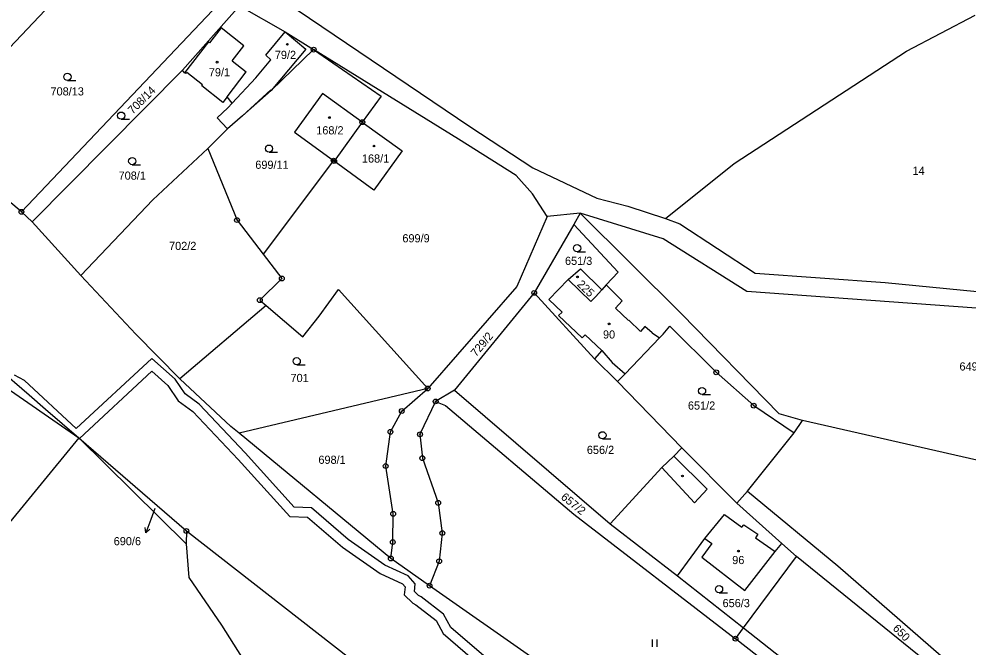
# Model space of a CAD drawing. Extents: x -680203 to -673936, y -1102717 to -1093650.
# Drawn here: x -677352.7 to -677155, y -1098739.8 to -1098609.1 of the extents above; entities that cross this region are included whole.
import ezdxf

# ---------------------------------------------------------------- set-up
doc = ezdxf.new("R2010")
doc.units = 0
for name, color, linetype in [('_Ideová část', 7, 'Continuous'), ('SOxx02xx_Koleje_param další_Popis10', 7, 'Continuous'), ('SOxx02xx_Staničení_Popis10', 7, 'Continuous'), ('SOxxxxxx_Koleje_hlavní_body_Popis10', 7, 'Continuous'), ('SOxxxxxx_Koleje_LN_parametry_Popis10', 7, 'Continuous'), ('SOxxxxxx_Koleje_param další_Popis10', 7, 'Continuous'), ('SOxxxxxx_Osa_bod_P', 7, 'Continuous'), ('SOxxxxxx_Staničení_Popis10', 7, 'Continuous'), ('x_prac', 7, 'Continuous')]:
    doc.layers.add(name, color=color, linetype=linetype)

msp = doc.modelspace()

# ---------------------------------------------------------------- linework, layer by layer
at = {"layer": '_Ideová část'}
msp.add_circle((-676417.7, -1099401.52), 1287.12, dxfattribs=at)
at = {"layer": 'SOxx02xx_Koleje_param další_Popis10'}
for centre, radius in [((-677291.34, -1098615.45), 0.5), ((-677291.34, -1098615.45), 0.0303), ((-677281.2, -1098630.55), 0.5), ((-677281.2, -1098630.55), 0.0303), ((-677287.18, -1098638.56), 0.5), ((-677287.06, -1098638.66), 0.5), ((-677287.18, -1098638.56), 0.0303), ((-677287.06, -1098638.66), 0.0303), ((-677352.23, -1098649.23), 0.5), ((-677352.23, -1098649.23), 0.0303), ((-677307.31, -1098650.94), 0.5), ((-677307.31, -1098650.94), 0.0303), ((-677297.96, -1098663.1), 0.5), ((-677297.96, -1098663.1), 0.0303), ((-677245.37, -1098666.11), 0.5), ((-677245.37, -1098666.11), 0.0303), ((-677302.55, -1098667.62), 0.5), ((-677302.55, -1098667.62), 0.0303), ((-677207.45, -1098682.64), 0.5), ((-677207.45, -1098682.64), 0.0303), ((-677267.57, -1098686.01), 0.5), ((-677267.57, -1098686.01), 0.0303), ((-677265.92, -1098688.7), 0.5), ((-677272.98, -1098690.7), 0.5), ((-677265.92, -1098688.7), 0.0303), ((-677199.65, -1098689.58), 0.5), ((-677199.65, -1098689.58), 0.0303), ((-677272.98, -1098690.7), 0.0303), ((-677275.34, -1098695.03), 0.5), ((-677275.34, -1098695.03), 0.0303), ((-677269.18, -1098695.55), 0.5), ((-677269.18, -1098695.55), 0.0303), ((-677268.69, -1098700.52), 0.5), ((-677276.32, -1098702.16), 0.5), ((-677276.32, -1098702.16), 0.0303), ((-677268.69, -1098700.52), 0.0303), ((-677265.39, -1098709.82), 0.5), ((-677265.39, -1098709.82), 0.0303), ((-677274.77, -1098712.11), 0.5), ((-677274.77, -1098712.11), 0.0303), ((-677317.86, -1098715.68), 0.5), ((-677317.86, -1098715.68), 0.0303), ((-677264.53, -1098716.11), 0.5), ((-677264.53, -1098716.11), 0.0303), ((-677274.85, -1098717.99), 0.5), ((-677274.85, -1098717.99), 0.0303), ((-677275.26, -1098721.41), 0.5), ((-677275.26, -1098721.41), 0.0303), ((-677265.19, -1098721.98), 0.5), ((-677265.19, -1098721.98), 0.0303), ((-677267.18, -1098727.08), 0.5), ((-677267.18, -1098727.08), 0.0303), ((-677203.43, -1098738.11), 0.5), ((-677203.43, -1098738.11), 0.0303)]:
    msp.add_circle(centre, radius, dxfattribs=at)
at = {"layer": 'SOxx02xx_Staničení_Popis10'}
for p, q in [((-677324.44, -1098711.02), (-677325.28, -1098713.27)), ((-677325.28, -1098713.27), (-677326.31, -1098716.09)), ((-677326.31, -1098716.09), (-677326.43, -1098714.98)), ((-677326.31, -1098716.09), (-677325.49, -1098715.32))]:
    msp.add_line(p, q, dxfattribs=at)
at = {"layer": 'SOxxxxxx_Koleje_hlavní_body_Popis10'}
for p, q in [((-677342.64, -1098621.86), (-677340.89, -1098621.86)), ((-677331.44, -1098629.94), (-677329.69, -1098629.94)), ((-677300.64, -1098636.81), (-677298.89, -1098636.81)), ((-677329.14, -1098639.41), (-677327.39, -1098639.41)), ((-677236.45, -1098657.54), (-677234.7, -1098657.54)), ((-677294.87, -1098681.08), (-677293.12, -1098681.08)), ((-677210.41, -1098687.28), (-677208.66, -1098687.28)), ((-677231.17, -1098696.51), (-677229.42, -1098696.51)), ((-677206.87, -1098728.54), (-677205.12, -1098728.54)), ((-677220.76, -1098739.78), (-677220.76, -1098738.28)), ((-677219.76, -1098739.78), (-677219.76, -1098738.28))]:
    msp.add_line(p, q, dxfattribs=at)
for centre in [(-677342.64, -1098621.11), (-677331.44, -1098629.19), (-677300.64, -1098636.06), (-677329.14, -1098638.66), (-677236.45, -1098656.79), (-677294.87, -1098680.33), (-677210.41, -1098686.53), (-677231.17, -1098695.76), (-677206.87, -1098727.79)]:
    msp.add_circle(centre, 0.75, dxfattribs=at)
at = {"layer": 'SOxxxxxx_Koleje_LN_parametry_Popis10'}
for points in [[(-677255.36, -1098742.11), (-677262.76, -1098735.77), (-677264.27, -1098732.98), (-677268.94, -1098729.36), (-677269.47, -1098729.09), (-677270.35, -1098728.25), (-677270.18, -1098726.68), (-677271.64, -1098725.02), (-677276.5, -1098722.81), (-677284.12, -1098717.44), (-677291.82, -1098710.86), (-677295.38, -1098710.71), (-677305.6, -1098699.41), (-677315.21, -1098689.27), (-677318.13, -1098687.13), (-677320.19, -1098684.1), (-677325.06, -1098679.73), (-677340.84, -1098694.37), (-677351.57, -1098684.36), (-677353.69, -1098683.23)], [(-677357.29, -1098681.62), (-677350.63, -1098687.31), (-677347.19, -1098690.31), (-677340.25, -1098696.29), (-677340.1, -1098696.42), (-677325.04, -1098682.43), (-677321.71, -1098685.42), (-677319.59, -1098688.55), (-677316.53, -1098690.77), (-677307.06, -1098700.77), (-677296.3, -1098712.67), (-677292.6, -1098712.82), (-677285.34, -1098719.02), (-677277.5, -1098724.55), (-677272.86, -1098726.66), (-677272.26, -1098727.34), (-677272.45, -1098729.01), (-677270.65, -1098730.73), (-677270.02, -1098731.06), (-677265.83, -1098734.3), (-677264.34, -1098737.05), (-677256.7, -1098743.59)]]:
    msp.add_lwpolyline(points, dxfattribs=at)
at = {"layer": 'SOxxxxxx_Koleje_param další_Popis10'}
for centre in [(-677296.81, -1098614.34), (-677311.46, -1098618.06), (-677288.05, -1098629.59), (-677278.77, -1098635.53), (-677236.37, -1098662.77), (-677229.78, -1098672.56), (-677214.5, -1098704.23), (-677202.82, -1098719.87)]:
    msp.add_circle(centre, 0.175, dxfattribs=at)
at = {"layer": 'SOxxxxxx_Staničení_Popis10'}
for p, q in [((-677310.61, -1098610.93), (-677313.04, -1098614.04)), ((-677305.89, -1098614.66), (-677310.61, -1098610.93)), ((-677297.24, -1098611.72), (-677292.94, -1098615.34)), ((-677313.25, -1098613.86), (-677318.23, -1098620.25)), ((-677313.04, -1098614.04), (-677313.25, -1098613.86)), ((-677308.34, -1098617.76), (-677305.89, -1098614.66)), ((-677292.94, -1098615.34), (-677300.18, -1098623.97)), ((-677308.34, -1098617.76), (-677305.37, -1098620.09)), ((-677309.37, -1098625.29), (-677305.37, -1098620.09)), ((-677300.26, -1098623.83), (-677306.18, -1098629.23)), ((-677300.18, -1098623.97), (-677300.26, -1098623.83)), ((-677230.36, -1098664.44), (-677227.02, -1098667.76)), ((-677227.02, -1098667.76), (-677228.45, -1098669.25)), ((-677228.45, -1098669.25), (-677225.71, -1098671.88)), ((-677225.71, -1098671.88), (-677225.63, -1098671.79)), ((-677225.63, -1098671.79), (-677223.23, -1098674.11)), ((-677222.31, -1098673.1), (-677223.23, -1098674.11)), ((-677220.8, -1098674.4), (-677222.31, -1098673.1)), ((-677220.8, -1098674.4), (-677219.27, -1098675.46)), ((-677231.28, -1098678.13), (-677229.13, -1098680.6)), ((-677229.13, -1098680.6), (-677226.43, -1098682.99)), ((-677216.29, -1098700.1), (-677209.35, -1098706.96)), ((-677211.96, -1098709.82), (-677218.82, -1098702.47)), ((-677209.35, -1098706.96), (-677211.96, -1098709.82)), ((-677209.84, -1098717.22), (-677205.72, -1098712.26)), ((-677205.72, -1098712.26), (-677202.12, -1098714.91)), ((-677202.12, -1098714.91), (-677201.7, -1098714.4)), ((-677201.7, -1098714.4), (-677198.77, -1098716.36)), ((-677198.77, -1098716.36), (-677199.26, -1098717.09)), ((-677199.26, -1098717.09), (-677195.17, -1098719.92))]:
    msp.add_line(p, q, dxfattribs=at)
at = {"layer": 'x_prac'}
for p, q in [((-677371.58, -1098632.77), (-677341.23, -1098600.84)), ((-677352.23, -1098649.23), (-677309.75, -1098604.46)), ((-677318.68, -1098619.73), (-677306.78, -1098606.33)), ((-677306.78, -1098606.33), (-677297.24, -1098611.72)), ((-677297.24, -1098611.72), (-677291.34, -1098615.45)), ((-677318.68, -1098619.73), (-677350, -1098651.31)), ((-677318.23, -1098620.25), (-677318.68, -1098619.73)), ((-677281.2, -1098630.55), (-677287.06, -1098638.66)), ((-677352.23, -1098649.23), (-677371.58, -1098632.77)), ((-677287.18, -1098638.56), (-677301.87, -1098658.02)), ((-677287.06, -1098638.66), (-677287.18, -1098638.56)), ((-677350, -1098651.31), (-677352.23, -1098649.23)), ((-677235.81, -1098649.47), (-677242.66, -1098650.2)), ((-677235.81, -1098649.47), (-677237.13, -1098651.88)), ((-677339.88, -1098662.46), (-677350, -1098651.31)), ((-677237.13, -1098651.88), (-677245.37, -1098666.11)), ((-677286.18, -1098665.37), (-677267.57, -1098686.01)), ((-677245.37, -1098666.11), (-677261.96, -1098686.34)), ((-677245.37, -1098666.11), (-677232.81, -1098679.85)), ((-677301.23, -1098668.74), (-677319.19, -1098683.97)), ((-677232.81, -1098679.85), (-677228.03, -1098684.58)), ((-677358.79, -1098683.47), (-677340.25, -1098696.29)), ((-677267.57, -1098686.01), (-677306.89, -1098695.31)), ((-677261.96, -1098686.34), (-677265.92, -1098688.7)), ((-677261.96, -1098686.34), (-677229.54, -1098714.22)), ((-677228.03, -1098684.58), (-677214.63, -1098698.38)), ((-677191.24, -1098695.22), (-677189.46, -1098692.66)), ((-677153.15, -1098700.95), (-677189.46, -1098692.66)), ((-677340.25, -1098696.29), (-677393.67, -1098761.23)), ((-677340.25, -1098696.29), (-677317.86, -1098715.68)), ((-677317.88, -1098718.38), (-677340.25, -1098696.29)), ((-677275.26, -1098721.41), (-677306.89, -1098695.31)), ((-677200.94, -1098707.42), (-677191.24, -1098695.22)), ((-677203.19, -1098709.88), (-677214.63, -1098698.38)), ((-677203.19, -1098709.88), (-677200.94, -1098707.42)), ((-677193.78, -1098718.28), (-677203.19, -1098709.88)), ((-677317.86, -1098715.68), (-677317.88, -1098718.38)), ((-677229.54, -1098714.22), (-677215.53, -1098725.01)), ((-677190.72, -1098721.01), (-677193.78, -1098718.28)), ((-677267.18, -1098727.08), (-677275.26, -1098721.41)), ((-677201.76, -1098735.87), (-677190.72, -1098721.01)), ((-677215.53, -1098725.01), (-677201.76, -1098735.87)), ((-677203.43, -1098738.11), (-677201.76, -1098735.87))]:
    msp.add_line(p, q, dxfattribs=at)
for points in [[(-677542.08, -1098549.23), (-677506.39, -1098575.18), (-677501.47, -1098581.06), (-677499.53, -1098583.76), (-677470.78, -1098610.89), (-677463.5, -1098613.26), (-677403.05, -1098651.43), (-677397.5, -1098655.19), (-677381.81, -1098665), (-677368.33, -1098672.35), (-677357.29, -1098681.62), (-677350.63, -1098687.31), (-677347.19, -1098690.31), (-677340.25, -1098696.29)], [(-677294.76, -1098607.14), (-677258.82, -1098631.48), (-677245.68, -1098640.09), (-677232.34, -1098646.35), (-677225.87, -1098648.02), (-677218.03, -1098650.61)], [(-677218.03, -1098650.61), (-677203.75, -1098639.13), (-677167.78, -1098615.77), (-677153.53, -1098608.26)], [(-677308.32, -1098626.59), (-677303.36, -1098621.33), (-677300.23, -1098617.54), (-677301.33, -1098616.62), (-677297.24, -1098611.72)], [(-677291.34, -1098615.45), (-677300.18, -1098623.97), (-677306.18, -1098629.23), (-677309.28, -1098631.95)], [(-677242.66, -1098650.2), (-677245.72, -1098645.51), (-677249.14, -1098641.63), (-677261.13, -1098634.09), (-677291.34, -1098615.45)], [(-677291.34, -1098615.45), (-677277.26, -1098625.12), (-677281.2, -1098630.55)], [(-677308.32, -1098626.59), (-677309.37, -1098625.29), (-677310.29, -1098626.48), (-677314.67, -1098623), (-677314.5, -1098622.77), (-677317.78, -1098620.23), (-677317.98, -1098620.45), (-677318.23, -1098620.25)], [(-677281.2, -1098630.55), (-677289.48, -1098624.56), (-677295.35, -1098632.66), (-677287.18, -1098638.56)], [(-677309.28, -1098631.95), (-677311.46, -1098629.68), (-677309.25, -1098627.57), (-677308.32, -1098626.59)], [(-677281.2, -1098630.55), (-677272.91, -1098636.55), (-677278.79, -1098644.7), (-677287.06, -1098638.66)], [(-677313.42, -1098636.02), (-677311.73, -1098634.4), (-677309.28, -1098631.95)], [(-677339.88, -1098662.46), (-677324.85, -1098646.75), (-677313.42, -1098636.02)], [(-677313.42, -1098636.02), (-677307.31, -1098650.94), (-677301.87, -1098658.02)], [(-677242.66, -1098650.2), (-677249, -1098664.8), (-677267.57, -1098686.01)], [(-677189.46, -1098692.66), (-677194.32, -1098691.27), (-677214.71, -1098670.47), (-677235.81, -1098649.47)], [(-677118.06, -1098666.14), (-677140.79, -1098670.17), (-677201.08, -1098665.78), (-677218.52, -1098654.85), (-677235.81, -1098649.47)], [(-677218.03, -1098650.61), (-677215.02, -1098651.75), (-677199.37, -1098662.03), (-677172.26, -1098663.92), (-677140.33, -1098667.09), (-677121.95, -1098663.42)], [(-677237.13, -1098651.88), (-677227.9, -1098661.76), (-677230.36, -1098664.44), (-677231.31, -1098665.47)], [(-677301.87, -1098658.02), (-677297.96, -1098663.1), (-677302.55, -1098667.62), (-677301.23, -1098668.74)], [(-677319.19, -1098683.97), (-677328.37, -1098674.71), (-677339.88, -1098662.46)], [(-677238.28, -1098663.33), (-677235.72, -1098661.09), (-677231.31, -1098665.47)], [(-677238.28, -1098663.33), (-677242.36, -1098667.46), (-677239.56, -1098670.15), (-677240.3, -1098670.83), (-677235.4, -1098675.44), (-677234.79, -1098674.83), (-677231.28, -1098678.13), (-677232.81, -1098679.85)], [(-677231.31, -1098665.47), (-677232.64, -1098666.93), (-677233.56, -1098667.88), (-677238.28, -1098663.33)], [(-677301.23, -1098668.74), (-677293.58, -1098675.28), (-677290.19, -1098670.97), (-677286.18, -1098665.37)], [(-677228.03, -1098684.58), (-677226.43, -1098682.99), (-677219.27, -1098675.46), (-677218.52, -1098674.67), (-677217.13, -1098673.04), (-677207.45, -1098682.64), (-677199.65, -1098689.58), (-677191.24, -1098695.22)], [(-677306.89, -1098695.31), (-677308.58, -1098693.93), (-677319.19, -1098683.97)], [(-677275.26, -1098721.41), (-677274.85, -1098717.99), (-677274.77, -1098712.11), (-677276.32, -1098702.16), (-677275.34, -1098695.03), (-677272.98, -1098690.7), (-677267.57, -1098686.01)], [(-677265.92, -1098688.7), (-677269.18, -1098695.55), (-677268.69, -1098700.52), (-677265.39, -1098709.82), (-677264.53, -1098716.11), (-677265.19, -1098721.98), (-677267.18, -1098727.08)], [(-677265.92, -1098688.7), (-677263.87, -1098689.53), (-677237.12, -1098712.21), (-677203.43, -1098738.11)], [(-677214.63, -1098698.38), (-677216.29, -1098700.1), (-677218.82, -1098702.47), (-677229.54, -1098714.22)], [(-677200.94, -1098707.42), (-677182.14, -1098722.92), (-677149.82, -1098751.03), (-677133.23, -1098766.62), (-677100.21, -1098800.25)], [(-677317.86, -1098715.68), (-677283.75, -1098742.21), (-677276.94, -1098748.97), (-677272.58, -1098754.43), (-677267.83, -1098760.73), (-677233.75, -1098789.05), (-677196.11, -1098817.46)], [(-677215.53, -1098725.01), (-677209.84, -1098717.22), (-677208.35, -1098718.28), (-677210.42, -1098721.12), (-677201.5, -1098728.05), (-677195.17, -1098719.92), (-677193.78, -1098718.28)], [(-677317.88, -1098718.38), (-677317.36, -1098725.35), (-677310.55, -1098735.31), (-677305.55, -1098743.19)], [(-677100.21, -1098800.25), (-677102.09, -1098802.25), (-677128.88, -1098774.84), (-677140.46, -1098763.04), (-677155.65, -1098749.35), (-677190.72, -1098721.01)], [(-677179.6, -1098802.22), (-677198.42, -1098787.4), (-677245.45, -1098742.3), (-677267.18, -1098727.08)], [(-677201.76, -1098735.87), (-677151.64, -1098775.38), (-677060.08, -1098877.21), (-677036.32, -1098900.76), (-677020.41, -1098913.53)], [(-677156.09, -1098775.99), (-677178.38, -1098757.7), (-677203.43, -1098738.11)]]:
    msp.add_lwpolyline(points, dxfattribs=at)

# ---------------------------------------------------------------- texts
at = {"layer": 'SOxxxxxx_Osa_bod_P'}
for s, p in [('79/2', (-677299.43, -1098617.39)), ('79/1', (-677313.18, -1098621.01)), ('708/13', (-677346.17, -1098624.99)), ('168/2', (-677290.8, -1098633.1)), ('699/11', (-677303.5, -1098640.27)), ('168/1', (-677281.28, -1098638.97)), ('708/1', (-677331.98, -1098642.53)), ('14', (-677166.56, -1098641.52)), ('699/9', (-677272.85, -1098655.58)), ('702/2', (-677321.47, -1098657.17)), ('651/3', (-677238.97, -1098660.28)), ('90', (-677231.05, -1098675.61)), ('649', (-677156.77, -1098682.27)), ('701', (-677296.16, -1098684.67)), ('651/2', (-677213.35, -1098690.41)), ('656/2', (-677234.41, -1098699.64)), ('698/1', (-677290.35, -1098701.7)), ('690/6', (-677333, -1098718.65)), ('96', (-677204.12, -1098722.58)), ('656/3', (-677206.13, -1098731.54))]:
    msp.add_text(s, height=1.7, dxfattribs=at).set_placement(p)
for s, rotation, p in [('708/14', 45, (-677329.04, -1098629.01)), ('225', 316, (-677236.58, -1098664.47)), ('729/2', 50, (-677257.47, -1098679.53)), ('657/2', 321, (-677239.96, -1098708.88)), ('650', 315, (-677170.79, -1098736.11))]:
    msp.add_text(s, height=1.7, rotation=rotation, dxfattribs=at).set_placement(p)

doc.saveas('drawing.dxf')
